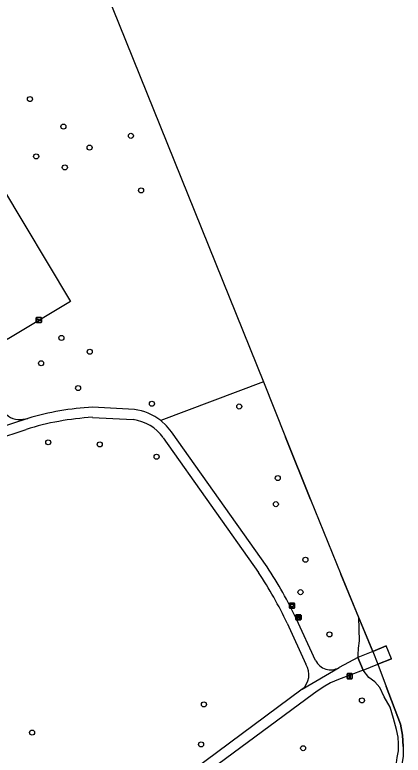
# Model space of a CAD drawing. Extents: x 157767 to 159171, y 387842 to 389425.
# Drawn here: x 159009.6 to 159084.9, y 388322.2 to 388465.6 of the extents above; entities that cross this region are included whole.
import ezdxf

# ---------------------------------------------------------------- set-up
doc = ezdxf.new("R2010")
doc.units = 0
for name, color, linetype in [('IMGEO_Afsluitpaal', 7, 'Continuous'), ('IMGEO_Afvalbak', 7, 'Continuous'), ('IMGEO_Bank', 7, 'Continuous'), ('IMGEO_Boom', 7, 'Continuous'), ('IMGEO_Dek', 7, 'Continuous'), ('IMGEO_Groenvoorziening', 7, 'Continuous'), ('IMGEO_Hek', 7, 'Continuous'), ('IMGEO_Meer_plas_ven_vijver', 7, 'Continuous'), ('IMGEO_Speelvoorziening', 7, 'Continuous'), ('IMGEO_Voetpad_gesloten', 7, 'Continuous'), ('IMGEO_Walbescherming', 7, 'Continuous')]:
    doc.layers.add(name, color=color, linetype=linetype)

msp = doc.modelspace()

# ---------------------------------------------------------------- linework, layer by layer
at = {"layer": 'IMGEO_Afsluitpaal'}
for p, q in [((159074.04, 388337.08), (159074.04, 388337.88)), ((159074.04, 388337.88), (159074.04, 388337.08)), ((159074.14, 388337.98), (159074.93, 388337.98)), ((159074.93, 388337.98), (159074.14, 388337.98)), ((159074.93, 388336.98), (159074.14, 388336.98)), ((159074.14, 388336.98), (159074.93, 388336.98)), ((159075.03, 388337.88), (159075.03, 388337.08)), ((159075.03, 388337.08), (159075.03, 388337.88))]:
    msp.add_line(p, q, dxfattribs=at)
msp.add_lwpolyline([(159074.46, 388337.85), (159074.61, 388337.85), (159074.61, 388337.1), (159074.46, 388337.1), (159074.46, 388337.85)], dxfattribs=at)
for centre, start, end in [((159074.14, 388337.88), 90, 180), ((159074.14, 388337.88), 90, 180), ((159074.14, 388337.08), 180, 270), ((159074.14, 388337.08), 180, 270), ((159074.93, 388337.88), 0, 90), ((159074.93, 388337.88), 360, 90), ((159074.93, 388337.08), 270, 0), ((159074.93, 388337.08), 270, 0)]:
    msp.add_arc(centre, 0.1, start, end, dxfattribs=at)
at = {"layer": 'IMGEO_Afvalbak'}
for p, q in [((159062.85, 388350.75), (159062.85, 388351.55)), ((159062.85, 388351.55), (159062.85, 388350.75)), ((159062.95, 388351.65), (159063.74, 388351.65)), ((159063.74, 388351.65), (159062.95, 388351.65)), ((159063.84, 388351.55), (159063.84, 388350.75)), ((159063.84, 388350.75), (159063.84, 388351.55)), ((159063.74, 388350.65), (159062.95, 388350.65)), ((159062.95, 388350.65), (159063.74, 388350.65))]:
    msp.add_line(p, q, dxfattribs=at)
msp.add_lwpolyline([(159062.99, 388351.37), (159063.7, 388351.37), (159063.55, 388350.9), (159063.14, 388350.9), (159062.99, 388351.37)], dxfattribs=at)
for centre, start, end in [((159062.95, 388351.55), 90, 180), ((159062.95, 388351.55), 90, 180), ((159063.74, 388351.55), 0, 90), ((159063.74, 388351.55), 360, 90), ((159062.95, 388350.75), 180, 270), ((159062.95, 388350.75), 180, 270), ((159063.74, 388350.75), 270, 0), ((159063.74, 388350.75), 270, 0)]:
    msp.add_arc(centre, 0.1, start, end, dxfattribs=at)
at = {"layer": 'IMGEO_Bank'}
for p, q in [((159064.1, 388348.47), (159064.1, 388349.31)), ((159064.1, 388349.31), (159064.1, 388348.47)), ((159064.18, 388349.39), (159065.02, 388349.39)), ((159065.02, 388349.39), (159064.18, 388349.39)), ((159065.03, 388348.39), (159064.19, 388348.39)), ((159064.19, 388348.39), (159065.03, 388348.39)), ((159064.8, 388348.79), (159064.4, 388348.79)), ((159064.41, 388348.9), (159064.41, 388349)), ((159064.45, 388349), (159064.45, 388348.9)), ((159064.74, 388349.01), (159064.46, 388349.01)), ((159064.46, 388348.89), (159064.74, 388348.89)), ((159064.75, 388348.9), (159064.75, 388349)), ((159064.79, 388349), (159064.79, 388348.9)), ((159065.1, 388349.32), (159065.1, 388348.48)), ((159065.1, 388348.48), (159065.1, 388349.32))]:
    msp.add_line(p, q, dxfattribs=at)
for points in [[(159064.35, 388348.79), (159064.21, 388348.79), (159064.32, 388348.89), (159064.4, 388348.89)], [(159064.4, 388349.01), (159064.32, 388349.01), (159064.32, 388349.17), (159064.88, 388349.17), (159064.88, 388349.01), (159064.8, 388349.01)], [(159064.4, 388348.78), (159064.4, 388348.58), (159064.35, 388348.58), (159064.35, 388348.78)], [(159064.8, 388348.89), (159064.88, 388348.89), (159064.99, 388348.79), (159064.85, 388348.79)], [(159064.85, 388348.78), (159064.85, 388348.58), (159064.8, 388348.58), (159064.8, 388348.78)]]:
    msp.add_lwpolyline(points, dxfattribs=at)
for centre, radius, start, end in [((159064.18, 388349.31), 0.0779, 92.4484, 184.2845), ((159064.18, 388349.31), 0.0779, 92.4484, 184.2845), ((159064.18, 388348.47), 0.0779, 182.4484, 274.2845), ((159064.18, 388348.47), 0.0779, 182.4484, 274.2845), ((159064.35, 388348.78), 0.00671, 2.8957, 87.1043), ((159064.4, 388349), 0.00671, 2.8957, 87.1043), ((159064.4, 388348.9), 0.00671, 272.8957, 357.1043), ((159064.41, 388348.78), 0.00671, 92.8957, 177.1043), ((159064.46, 388349), 0.00671, 92.8957, 177.1043), ((159064.46, 388348.9), 0.00671, 182.8957, 267.1043), ((159064.74, 388349), 0.00671, 2.8957, 87.1043), ((159064.74, 388348.9), 0.00671, 272.8957, 357.1043), ((159064.8, 388349), 0.00671, 92.8957, 177.1043), ((159064.8, 388348.9), 0.00671, 182.8957, 267.1043), ((159064.8, 388348.78), 0.00671, 2.8957, 87.1043), ((159064.85, 388348.78), 0.00671, 92.8957, 177.1043), ((159065.02, 388349.31), 0.0779, 2.4484, 94.2845), ((159065.02, 388349.31), 0.0779, 2.4484, 94.2845), ((159065.02, 388348.47), 0.0779, 272.4484, 4.2845), ((159065.02, 388348.47), 0.0779, 272.4484, 4.2845)]:
    msp.add_arc(centre, radius, start, end, dxfattribs=at)
at = {"layer": 'IMGEO_Boom'}
for centre in [(159012.57, 388449.24), (159019.04, 388443.9), (159032.13, 388442.12), (159024.13, 388439.84), (159013.77, 388438.14), (159019.32, 388436), (159034.1, 388431.55), (159018.66, 388402.99), (159024.16, 388400.32), (159014.73, 388398.08), (159021.9, 388393.28), (159036.2, 388390.24), (159053.14, 388389.71), (159016.11, 388382.77), (159026.08, 388382.38), (159037.12, 388379.98), (159060.6, 388375.86), (159060.23, 388370.8), (159065.96, 388360.04), (159065, 388353.76), (159070.61, 388345.59), (159046.29, 388332.02), (159076.92, 388332.8), (159012.98, 388326.57), (159045.73, 388324.28), (159065.51, 388323.54)]:
    msp.add_circle(centre, 0.489, dxfattribs=at)
at = {"layer": 'IMGEO_Dek'}
msp.add_lwpolyline([(159082.63, 388340.86), (159081.61, 388343.34), (159081.61, 388343.34), (159078.99, 388342.27), (159076.13, 388341.13), (159077.17, 388338.65), (159080.01, 388339.8), (159082.63, 388340.86)], close=True, dxfattribs=at)
at = {"layer": 'IMGEO_Groenvoorziening'}
for points in [[(159020.44, 388410.03), (159008.12, 388402.67), (159000, 388416.19), (158994.71, 388425), (159000, 388428.16), (159007.07, 388432.39), (159020.44, 388410.03)], [(159057.82, 388394.5), (159037.9, 388387)], [(159076.24, 388348.92), (159076.35, 388344.36), (159076.15, 388342.93), (159076.12, 388341.63), (159076.13, 388341.13)], [(159081.74, 388314.91), (159082.62, 388317.71), (159083.13, 388318.9), (159083.52, 388320.21), (159083.74, 388321.75), (159083.98, 388323.03), (159084, 388324.41), (159083.92, 388325.69), (159083.63, 388327.18), (159083.01, 388329.27), (159082.41, 388331.52), (159081.23, 388333.5), (159080.35, 388335.28), (159079.39, 388336.39), (159078.27, 388337.25), (159077.17, 388338.65)]]:
    msp.add_lwpolyline(points, dxfattribs=at)
at = {"layer": 'IMGEO_Hek'}
for points in [[(159078.99, 388342.27), (159081.61, 388343.34)], [(159081.61, 388343.34), (159081.61, 388343.34)], [(159078.99, 388342.27), (159076.13, 388341.13)], [(159077.17, 388338.65), (159080.01, 388339.8)], [(159082.63, 388340.86), (159080.01, 388339.8)], [(159082.63, 388340.86), (159082.63, 388340.86)]]:
    msp.add_lwpolyline(points, dxfattribs=at)
at = {"layer": 'IMGEO_Meer_plas_ven_vijver'}
for points in [[(159009.03, 388515.08), (159011.47, 388509.09), (159015.2, 388500), (159057.82, 388394.5)], [(159057.82, 388394.5), (159062.12, 388383.77), (159066.92, 388371.73), (159072.82, 388357.23), (159076.24, 388348.92)], [(159076.24, 388348.92), (159078.99, 388342.27), (159080.01, 388339.8), (159081.63, 388335.49), (159084.38, 388328.19), (159084.75, 388326.08), (159084.91, 388323.85), (159084.87, 388321.96), (159084.59, 388320.08), (159084.18, 388318.92), (159083.65, 388317.75), (159083.02, 388316.62), (159082.29, 388315.57), (159081.74, 388314.91)]]:
    msp.add_lwpolyline(points, dxfattribs=at)
at = {"layer": 'IMGEO_Speelvoorziening'}
for p, q in [((159013.9, 388406.97), (159014.69, 388406.97)), ((159014.69, 388406.97), (159013.9, 388406.97)), ((159013.8, 388406.07), (159013.8, 388406.87)), ((159013.8, 388406.87), (159013.8, 388406.07)), ((159014.18, 388406.5), (159013.84, 388406.64)), ((159013.87, 388406.7), (159014.74, 388406.34)), ((159014.69, 388405.97), (159013.9, 388405.97)), ((159013.9, 388405.97), (159014.69, 388405.97)), ((159014.72, 388406.28), (159014.38, 388406.42)), ((159014.79, 388406.87), (159014.79, 388406.07)), ((159014.79, 388406.07), (159014.79, 388406.87))]:
    msp.add_line(p, q, dxfattribs=at)
for centre, radius, start, end in [((159013.9, 388406.87), 0.1, 90, 180), ((159013.9, 388406.87), 0.1, 90, 180), ((159014.69, 388406.87), 0.1, 0, 90), ((159014.69, 388406.87), 0.1, 360, 90), ((159013.9, 388406.07), 0.1, 180, 270), ((159013.9, 388406.07), 0.1, 180, 270), ((159013.86, 388406.67), 0.0327, 68.078, 248.078), ((159014.26, 388406.41), 0.12, 130.9928, 5.1632), ((159014.69, 388406.07), 0.1, 270, 0), ((159014.69, 388406.07), 0.1, 270, 0), ((159014.73, 388406.31), 0.0327, 248.078, 68.078)]:
    msp.add_arc(centre, radius, start, end, dxfattribs=at)
at = {"layer": 'IMGEO_Voetpad_gesloten'}
for points in [[(159032.82, 388389.13), (159024.68, 388389.59)], [(159012.16, 388387.4), (159003.34, 388384.56)], [(159024.68, 388387.61), (159032.56, 388387.17)], [(159058.52, 388358.65), (159040, 388384.83), (159039.03, 388385.99), (159037.9, 388387)], [(158986.77, 388374.33), (158996.65, 388379.81), (159000, 388381.22), (159005.86, 388383.35), (159011.8, 388385.27)], [(159038.4, 388383.67), (159056.88, 388357.56)], [(159067.91, 388340.52), (159064.24, 388348.51)], [(159062.42, 388347.75), (159066.06, 388339.8)], [(159076.13, 388341.13), (159072.47, 388339.14)], [(159077.17, 388338.65), (159076.13, 388341.13)], [(159077.17, 388338.65), (159072.36, 388336.84), (159070.83, 388336.17), (159069.37, 388335.36), (159067.98, 388334.42), (159067.55, 388334.09), (159046.28, 388318.37)], [(159065.34, 388334.96), (159072.47, 388339.14)], [(159065.34, 388334.96), (159044.17, 388319.26)]]:
    msp.add_lwpolyline(points, dxfattribs=at)
for centre, radius, start, end in [((159010.45, 388390.85), 3.64, 204.7304, 266.8241), ((159027.68, 388335.7), 53.97, 93.1893, 106.708), ((159031.42, 388378.64), 10.58, 52.2332, 82.4263), ((159010.59, 388393.59), 6.39, 266.9063, 284.2424), ((159027.97, 388333.08), 54.64, 93.4527, 107.2134), ((159031.43, 388378.66), 8.59, 35.7637, 82.456), ((158992.98, 388315.04), 78.73, 25.1572, 33.6392), ((158992.71, 388314.89), 77.06, 25.2414, 33.6265), ((159062.81, 388337.81), 3.82, 311.6291, 31.4956), ((159070.86, 388342.06), 3.33, 207.4168, 298.8761)]:
    msp.add_arc(centre, radius, start, end, dxfattribs=at)
at = {"layer": 'IMGEO_Walbescherming'}
for points in [[(159066.92, 388371.73), (159062.12, 388383.77)], [(159078.99, 388342.27), (159072.82, 388357.23)], [(159084.91, 388323.85), (159084.75, 388326.08), (159084.38, 388328.19), (159081.63, 388335.49)]]:
    msp.add_lwpolyline(points, dxfattribs=at)

doc.saveas('drawing.dxf')
